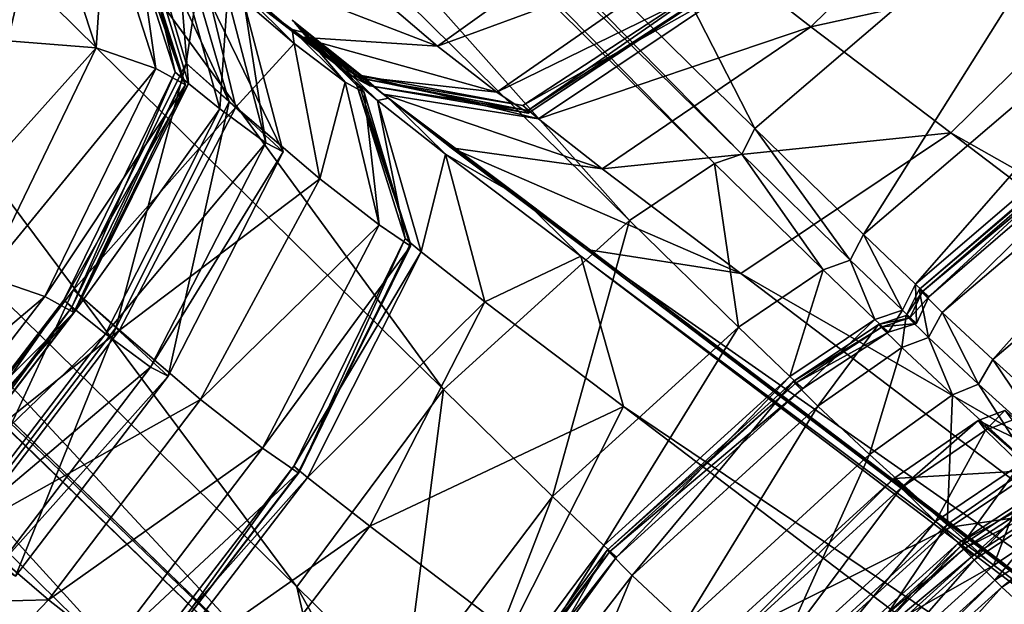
# Model space of a CAD drawing. Header units: millimetres. Extents: x 2387 to 13955, y -4964 to 364.
# Tile 462 of 656: x 6268.55 to 6275.36, y -2846.22 to -2842.18. Entities that reach past the tile are written whole.
import ezdxf

# ---------------------------------------------------------------- set-up
doc = ezdxf.new("R2010")
doc.units = ezdxf.units.MM
doc.header["$MEASUREMENT"] = 0
doc.layers.add('Predefinito', color=7, linetype='Continuous', true_color=0x000000)

msp = doc.modelspace()

# ---------------------------------------------------------------- linework, layer by layer
at = {"layer": 'Predefinito'}
for points in [[(6273.6307, -2842.9292, 440.6993), (6266.0028, -2835.4239, 485.8769), (6268.6269, -2833.1665, 485.8435)], [(6268.6269, -2833.1665, 485.8435), (6276.2592, -2840.6766, 440.6501), (6273.6307, -2842.9292, 440.6993)], [(6273.5409, -2843.108, 440.7321), (6265.9159, -2835.6057, 485.8992), (6266.0028, -2835.4239, 485.8769)], [(6266.0028, -2835.4239, 485.8769), (6273.6307, -2842.9292, 440.6993), (6273.5409, -2843.108, 440.7321)], [(6273.3516, -2843.1725, 440.6993), (6265.724, -2835.6669, 485.8769), (6265.9159, -2835.6057, 485.8992)], [(6265.9159, -2835.6057, 485.8992), (6273.5409, -2843.108, 440.7321), (6273.3516, -2843.1725, 440.6993)], [(6272.7635, -2843.5668, 440.6501), (6265.1317, -2836.0563, 485.8435), (6265.724, -2835.6669, 485.8769)], [(6265.724, -2835.6669, 485.8769), (6273.3516, -2843.1725, 440.6993), (6272.7635, -2843.5668, 440.6501)], [(6271.4771, -2844.7348, 440.6337), (6263.8438, -2837.2228, 485.8323), (6265.1317, -2836.0563, 485.8435)], [(6265.1317, -2836.0563, 485.8435), (6272.7635, -2843.5668, 440.6501), (6271.4771, -2844.7348, 440.6337)], [(6270.4618, -2846.0976, 440.7532), (6262.8077, -2838.596, 485.9135), (6263.8438, -2837.2228, 485.8323)], [(6263.8438, -2837.2228, 485.8323), (6271.4771, -2844.7348, 440.6337), (6270.4618, -2846.0976, 440.7532)], [(6270.6871, -2847.0761, 441.1115), (6262.9709, -2839.6059, 486.157), (6262.8077, -2838.596, 485.9135)], [(6262.8077, -2838.596, 485.9135), (6270.4618, -2846.0976, 440.7532), (6270.6871, -2847.0761, 441.1115)], [(6261.9945, -2839.5172, 485.9135), (6269.6486, -2847.0187, 440.7532), (6268.4222, -2848.1951, 440.6337)], [(6269.6486, -2847.0187, 440.7532), (6261.9945, -2839.5172, 485.9135), (6262.9314, -2839.6508, 486.157)], [(6262.9709, -2839.6059, 486.157), (6270.6871, -2847.0761, 441.1115), (6271.1, -2847.4805, 441.3505)], [(6271.1, -2847.4805, 441.3505), (6263.3424, -2840.0312, 486.3193), (6262.9709, -2839.6059, 486.157)], [(6262.9314, -2839.6508, 486.157), (6270.6475, -2847.121, 441.1115), (6269.6486, -2847.0187, 440.7532)], [(6270.6475, -2847.121, 441.1115), (6262.9314, -2839.6508, 486.157), (6263.3424, -2840.0312, 486.3193)], [(6263.3424, -2840.0312, 486.3193), (6271.1, -2847.4805, 441.3505), (6270.6475, -2847.121, 441.1115)], [(6274.3809, -2843.6631, 435.6674), (6273.6307, -2842.9292, 440.6993), (6276.2592, -2840.6766, 440.6501)], [(6276.2592, -2840.6766, 440.6501), (6277.0107, -2841.4147, 435.6086), (6274.3809, -2843.6631, 435.6674)], [(6273.5855, -2841.8913, 782.4341), (6274.0166, -2842.2279, 780.6669), (6275.2571, -2841.0104, 780.6463)], [(6276.224, -2841.7407, 775.6453), (6275.2571, -2841.0104, 780.6463), (6274.0166, -2842.2279, 780.6669)], [(6268.7098, -2841.2716, 817.3378), (6268.0938, -2841.2198, 844.9199), (6268.4626, -2842.3239, 844.9396)], [(6268.4626, -2842.3239, 844.9396), (6269.0739, -2842.3717, 817.3257), (6268.7098, -2841.2716, 817.3378)], [(6269.1364, -2841.4265, 803.7623), (6268.7098, -2841.2716, 817.3378), (6269.0739, -2842.3717, 817.3257)], [(6270.8531, -2841.8629, 789.1738), (6271.4342, -2842.3602, 788.3578), (6272.8457, -2841.3525, 788.5354)], [(6273.275, -2841.687, 786.17), (6272.8457, -2841.3525, 788.5354), (6271.4342, -2842.3602, 788.3578)], [(6269.0739, -2842.3717, 817.3257), (6269.4874, -2842.5149, 803.6301), (6269.1364, -2841.4265, 803.7623)], [(6269.3496, -2841.549, 798.7183), (6269.1364, -2841.4265, 803.7623), (6269.4874, -2842.5149, 803.6301)], [(6269.3785, -2841.4202, 789.1974), (6269.6885, -2841.6961, 789.786), (6269.9951, -2842.7452, 789.5901)], [(6269.9951, -2842.7452, 789.5901), (6269.6964, -2842.4793, 789.3216), (6269.3785, -2841.4202, 789.1974)], [(6269.8003, -2841.7908, 788.7457), (6269.3785, -2841.4202, 789.1974), (6269.6964, -2842.4793, 789.3216)], [(6270.4831, -2842.298, 787.8254), (6269.84, -2841.746, 788.7457), (6269.4283, -2841.4221, 788.4603)], [(6269.4283, -2841.4221, 788.4603), (6270.1129, -2842.0108, 787.4706), (6270.4831, -2842.298, 787.8254)], [(6274.7402, -2844.0072, 433.8651), (6274.3809, -2843.6631, 435.6674), (6277.0107, -2841.4147, 435.6086)], [(6277.0107, -2841.4147, 435.6086), (6277.3623, -2841.7586, 433.8197), (6274.7402, -2844.0072, 433.8651)], [(6269.2696, -2841.4522, 796.2814), (6269.3249, -2841.5037, 796.7302), (6269.6745, -2842.5908, 796.6275)], [(6269.6745, -2842.5908, 796.6275), (6269.6204, -2842.5404, 796.3708), (6269.2696, -2841.4522, 796.2814)], [(6269.3911, -2841.5563, 795.855), (6269.2696, -2841.4522, 796.2814), (6269.6204, -2842.5404, 796.3708)], [(6269.3249, -2841.5037, 796.7302), (6269.3496, -2841.549, 798.7183), (6269.6914, -2842.6294, 798.5113)], [(6269.6914, -2842.6294, 798.5113), (6269.6745, -2842.5908, 796.6275), (6269.3249, -2841.5037, 796.7302)], [(6269.4874, -2842.5149, 803.6301), (6269.6914, -2842.6294, 798.5113), (6269.3496, -2841.549, 798.7183)], [(6269.6204, -2842.5404, 796.3708), (6269.7131, -2842.6192, 796.1327), (6269.3911, -2841.5563, 795.855)], [(6269.6438, -2841.7623, 794.9191), (6269.3911, -2841.5563, 795.855), (6269.7131, -2842.6192, 796.1327)], [(6269.6885, -2841.6961, 789.786), (6270.0999, -2842.0758, 790.9035), (6270.3684, -2843.0913, 790.5849)], [(6270.3684, -2843.0913, 790.5849), (6269.9951, -2842.7452, 789.5901), (6269.6885, -2841.6961, 789.786)], [(6271.4342, -2842.3602, 788.3578), (6271.8446, -2842.6782, 786.0853), (6273.275, -2841.687, 786.17)], [(6273.5209, -2841.859, 783.7484), (6273.275, -2841.687, 786.17), (6271.8446, -2842.6782, 786.0853)], [(6269.9826, -2842.0167, 792.9415), (6269.6438, -2841.7623, 794.9191), (6269.9298, -2842.7933, 795.2131)], [(6269.7131, -2842.6192, 796.1327), (6269.9298, -2842.7933, 795.2131), (6269.6438, -2841.7623, 794.9191)], [(6269.6964, -2842.4793, 789.3216), (6270.0411, -2842.7819, 789.1737), (6269.8003, -2841.7908, 788.7457)], [(6270.4435, -2842.3429, 787.8254), (6269.8003, -2841.7908, 788.7457), (6270.0411, -2842.7819, 789.1737)], [(6269.8003, -2841.7908, 788.7457), (6270.4435, -2842.3429, 787.8254), (6270.1129, -2842.0108, 787.4706)], [(6269.84, -2841.746, 788.7457), (6270.4831, -2842.298, 787.8254), (6271.4342, -2842.3602, 788.3578)], [(6271.4342, -2842.3602, 788.3578), (6270.8531, -2841.8629, 789.1738), (6269.84, -2841.746, 788.7457)], [(6274.0166, -2842.2279, 780.6669), (6274.9844, -2842.9594, 775.6628), (6276.224, -2841.7407, 775.6453)], [(6274.8342, -2844.094, 433.6631), (6274.7402, -2844.0072, 433.8651), (6277.3623, -2841.7586, 433.8197)], [(6274.9255, -2844.2011, 430.0993), (6274.7652, -2844.0425, 432.4753), (6277.3904, -2841.7888, 432.4847)], [(6277.4054, -2841.8017, 433.4373), (6277.3904, -2841.7888, 432.4847), (6274.7652, -2844.0425, 432.4753)], [(6277.3623, -2841.7586, 433.8197), (6277.4489, -2841.8428, 433.6428), (6274.8342, -2844.094, 433.6631)], [(6277.3904, -2841.7888, 432.4847), (6277.5622, -2841.9575, 430.0667), (6274.9255, -2844.2011, 430.0993)], [(6286.1266, -2849.2524, 730.4432), (6276.224, -2841.7407, 775.6453), (6274.9844, -2842.9594, 775.6628)], [(6271.8446, -2842.6782, 786.0853), (6272.0613, -2842.8246, 783.7648), (6273.5209, -2841.859, 783.7484)], [(6273.5855, -2841.8913, 782.4341), (6273.4906, -2841.8115, 782.5993), (6272.0245, -2842.7711, 782.5422)], [(6272.0609, -2842.8069, 782.8046), (6272.0245, -2842.7711, 782.5422), (6273.4906, -2841.8115, 782.5993)], [(6273.4906, -2841.8115, 782.5993), (6273.5309, -2841.8506, 782.7977), (6272.0609, -2842.8069, 782.8046)], [(6272.0613, -2842.8246, 783.7648), (6272.0609, -2842.8069, 782.8046), (6273.5309, -2841.8506, 782.7977)], [(6273.5309, -2841.8506, 782.7977), (6273.5209, -2841.859, 783.7484), (6272.0613, -2842.8246, 783.7648)], [(6274.7652, -2844.0425, 432.4753), (6274.7887, -2844.0563, 433.4315), (6277.4054, -2841.8017, 433.4373)], [(6277.4489, -2841.8428, 433.6428), (6277.4054, -2841.8017, 433.4373), (6274.7887, -2844.0563, 433.4315)], [(6274.7887, -2844.0563, 433.4315), (6274.8342, -2844.094, 433.6631), (6277.4489, -2841.8428, 433.6428)], [(6272.0245, -2842.7711, 782.5422), (6272.1332, -2842.8629, 782.3157), (6273.5855, -2841.8913, 782.4341)], [(6274.0166, -2842.2279, 780.6669), (6273.5855, -2841.8913, 782.4341), (6272.1332, -2842.8629, 782.3157)], [(6275.2757, -2844.528, 427.7693), (6274.9255, -2844.2011, 430.0993), (6277.5622, -2841.9575, 430.0667)], [(6277.5622, -2841.9575, 430.0667), (6277.9114, -2842.2971, 427.698), (6275.2757, -2844.528, 427.7693)], [(6269.9298, -2842.7933, 795.2131), (6270.2475, -2843.029, 792.9115), (6269.9826, -2842.0167, 792.9415)], [(6270.0999, -2842.0758, 790.9035), (6269.9826, -2842.0167, 792.9415), (6270.2475, -2843.029, 792.9115)], [(6270.4295, -2842.246, 785.662), (6270.1129, -2842.0108, 787.4706), (6270.4435, -2842.3429, 787.8254)], [(6270.8373, -2842.5664, 785.8313), (6270.4831, -2842.298, 787.8254), (6270.1129, -2842.0108, 787.4706)], [(6270.1129, -2842.0108, 787.4706), (6270.4295, -2842.246, 785.662), (6270.8373, -2842.5664, 785.8313)], [(6270.2475, -2843.029, 792.9115), (6270.3684, -2843.0913, 790.5849), (6270.0999, -2842.0758, 790.9035)], [(6270.6076, -2842.3331, 781.7244), (6270.4307, -2842.1811, 782.2579), (6270.8703, -2842.6095, 782.3716)], [(6270.8952, -2842.6352, 782.8253), (6270.8703, -2842.6095, 782.3716), (6270.4307, -2842.1811, 782.2579)], [(6270.4307, -2842.1811, 782.2579), (6270.4479, -2842.2001, 782.8391), (6270.8952, -2842.6352, 782.8253)], [(6271.0595, -2842.6925, 781.9609), (6270.91, -2842.5646, 782.3716), (6270.4307, -2842.1811, 782.2579)], [(6270.4307, -2842.1811, 782.2579), (6270.6076, -2842.3331, 781.7244), (6271.0595, -2842.6925, 781.9609)], [(6270.4479, -2842.2001, 782.8391), (6270.4307, -2842.1811, 782.2579), (6270.91, -2842.5646, 782.3716)], [(6270.5004, -2842.2638, 783.8472), (6270.4295, -2842.246, 785.662), (6270.7977, -2842.6112, 785.8313)], [(6270.4435, -2842.3429, 787.8254), (6270.7977, -2842.6112, 785.8313), (6270.4295, -2842.246, 785.662)], [(6270.9665, -2842.6356, 783.8142), (6270.8373, -2842.5664, 785.8313), (6270.4295, -2842.246, 785.662)], [(6270.4295, -2842.246, 785.662), (6270.5004, -2842.2638, 783.8472), (6270.9665, -2842.6356, 783.8142)], [(6270.9269, -2842.6805, 783.8142), (6270.8952, -2842.6352, 782.8253), (6270.4479, -2842.2001, 782.8391)], [(6270.4479, -2842.2001, 782.8391), (6270.5004, -2842.2638, 783.8472), (6270.9269, -2842.6805, 783.8142)], [(6270.5004, -2842.2638, 783.8472), (6270.4479, -2842.2001, 782.8391), (6270.9349, -2842.5903, 782.8253)], [(6270.91, -2842.5646, 782.3716), (6270.9349, -2842.5903, 782.8253), (6270.4479, -2842.2001, 782.8391)], [(6270.7977, -2842.6112, 785.8313), (6270.9269, -2842.6805, 783.8142), (6270.5004, -2842.2638, 783.8472)], [(6270.9349, -2842.5903, 782.8253), (6270.9665, -2842.6356, 783.8142), (6270.5004, -2842.2638, 783.8472)], [(6272.1332, -2842.8629, 782.3157), (6272.5738, -2843.2081, 780.516), (6274.0166, -2842.2279, 780.6669)], [(6274.9844, -2842.9594, 775.6628), (6274.0166, -2842.2279, 780.6669), (6272.5738, -2843.2081, 780.516)], [(6269.0739, -2842.3717, 817.3257), (6268.4626, -2842.3239, 844.9396), (6267.6996, -2843.9051, 844.9426)], [(6270.4831, -2842.298, 787.8254), (6270.8373, -2842.5664, 785.8313), (6271.8446, -2842.6782, 786.0853)], [(6271.8446, -2842.6782, 786.0853), (6271.4342, -2842.3602, 788.3578), (6270.4831, -2842.298, 787.8254)], [(6271.0968, -2842.7212, 779.7612), (6270.6076, -2842.3331, 781.7244), (6271.0199, -2842.7374, 781.9609)], [(6270.8703, -2842.6095, 782.3716), (6271.0199, -2842.7374, 781.9609), (6270.6076, -2842.3331, 781.7244)], [(6271.5293, -2843.0635, 780.0631), (6271.0595, -2842.6925, 781.9609), (6270.6076, -2842.3331, 781.7244)], [(6270.6076, -2842.3331, 781.7244), (6271.0968, -2842.7212, 779.7612), (6271.5293, -2843.0635, 780.0631)], [(6275.8216, -2845.0192, 426.951), (6275.2757, -2844.528, 427.7693), (6277.9114, -2842.2971, 427.698)], [(6267.6996, -2843.9051, 844.9426), (6268.3095, -2843.9516, 817.3209), (6269.0739, -2842.3717, 817.3257)], [(6269.4874, -2842.5149, 803.6301), (6269.0739, -2842.3717, 817.3257), (6268.3095, -2843.9516, 817.3209)], [(6270.0411, -2842.7819, 789.1737), (6270.6222, -2843.2792, 788.3578), (6270.4435, -2842.3429, 787.8254)], [(6270.7977, -2842.6112, 785.8313), (6270.4435, -2842.3429, 787.8254), (6270.6222, -2843.2792, 788.3578)], [(6268.3095, -2843.9516, 817.3209), (6268.7186, -2844.0909, 803.5861), (6269.4874, -2842.5149, 803.6301)], [(6269.6914, -2842.6294, 798.5113), (6269.4874, -2842.5149, 803.6301), (6268.7186, -2844.0909, 803.5861)], [(6268.9053, -2844.1662, 796.5933), (6268.8516, -2844.1161, 796.4005), (6269.6204, -2842.5404, 796.3708)], [(6269.7131, -2842.6192, 796.1327), (6269.6204, -2842.5404, 796.3708), (6268.8516, -2844.1161, 796.4005)], [(6269.6204, -2842.5404, 796.3708), (6269.6745, -2842.5908, 796.6275), (6268.9053, -2844.1662, 796.5933)], [(6269.2117, -2844.3077, 789.5248), (6268.9167, -2844.0451, 789.3629), (6269.6964, -2842.4793, 789.3216)], [(6270.0411, -2842.7819, 789.1737), (6269.6964, -2842.4793, 789.3216), (6268.9167, -2844.0451, 789.3629)], [(6269.6964, -2842.4793, 789.3216), (6269.9951, -2842.7452, 789.5901), (6269.2117, -2844.3077, 789.5248)], [(6268.9197, -2844.2026, 798.4422), (6268.9053, -2844.1662, 796.5933), (6269.6745, -2842.5908, 796.6275)], [(6269.6745, -2842.5908, 796.6275), (6269.6914, -2842.6294, 798.5113), (6268.9197, -2844.2026, 798.4422)], [(6270.8373, -2842.5664, 785.8313), (6270.9665, -2842.6356, 783.8142), (6272.0613, -2842.8246, 783.7648)], [(6272.0613, -2842.8246, 783.7648), (6271.8446, -2842.6782, 786.0853), (6270.8373, -2842.5664, 785.8313)], [(6270.91, -2842.5646, 782.3716), (6271.0595, -2842.6925, 781.9609), (6272.1332, -2842.8629, 782.3157)], [(6272.1332, -2842.8629, 782.3157), (6272.0245, -2842.7711, 782.5422), (6270.91, -2842.5646, 782.3716)], [(6270.9349, -2842.5903, 782.8253), (6270.91, -2842.5646, 782.3716), (6272.0245, -2842.7711, 782.5422)], [(6272.0245, -2842.7711, 782.5422), (6272.0609, -2842.8069, 782.8046), (6270.9349, -2842.5903, 782.8253)], [(6270.9665, -2842.6356, 783.8142), (6270.9349, -2842.5903, 782.8253), (6272.0609, -2842.8069, 782.8046)], [(6268.7186, -2844.0909, 803.5861), (6268.9197, -2844.2026, 798.4422), (6269.6914, -2842.6294, 798.5113)], [(6268.8516, -2844.1161, 796.4005), (6268.9347, -2844.1865, 796.2253), (6269.7131, -2842.6192, 796.1327)], [(6269.9298, -2842.7933, 795.2131), (6269.7131, -2842.6192, 796.1327), (6268.9347, -2844.1865, 796.2253)], [(6270.6222, -2843.2792, 788.3578), (6271.0326, -2843.5972, 786.0853), (6270.7977, -2842.6112, 785.8313)], [(6270.9269, -2842.6805, 783.8142), (6270.7977, -2842.6112, 785.8313), (6271.0326, -2843.5972, 786.0853)], [(6271.0199, -2842.7374, 781.9609), (6270.8703, -2842.6095, 782.3716), (6271.2126, -2843.6901, 782.5422)], [(6270.8703, -2842.6095, 782.3716), (6270.8952, -2842.6352, 782.8253), (6271.2489, -2843.726, 782.8045)], [(6271.2489, -2843.726, 782.8045), (6271.2126, -2843.6901, 782.5422), (6270.8703, -2842.6095, 782.3716)], [(6270.8952, -2842.6352, 782.8253), (6270.9269, -2842.6805, 783.8142), (6271.2493, -2843.7436, 783.7648)], [(6271.2493, -2843.7436, 783.7648), (6271.2489, -2843.726, 782.8045), (6270.8952, -2842.6352, 782.8253)], [(6272.0609, -2842.8069, 782.8046), (6272.0613, -2842.8246, 783.7648), (6270.9665, -2842.6356, 783.8142)], [(6271.0326, -2843.5972, 786.0853), (6271.2493, -2843.7436, 783.7648), (6270.9269, -2842.6805, 783.8142)], [(6271.0199, -2842.7374, 781.9609), (6271.4897, -2843.1083, 780.0631), (6271.0968, -2842.7212, 779.7612)], [(6271.2126, -2843.6901, 782.5422), (6271.3212, -2843.7819, 782.3157), (6271.0199, -2842.7374, 781.9609)], [(6271.4897, -2843.1083, 780.0631), (6271.0199, -2842.7374, 781.9609), (6271.3212, -2843.7819, 782.3157)], [(6271.0595, -2842.6925, 781.9609), (6271.5293, -2843.0635, 780.0631), (6272.5738, -2843.2081, 780.516)], [(6272.5738, -2843.2081, 780.516), (6272.1332, -2842.8629, 782.3157), (6271.0595, -2842.6925, 781.9609)], [(6272.0166, -2843.4104, 774.8912), (6271.0968, -2842.7212, 779.7612), (6271.4897, -2843.1083, 780.0631)], [(6272.4651, -2843.7668, 775.1484), (6271.5293, -2843.0635, 780.0631), (6271.0968, -2842.7212, 779.7612)], [(6271.0968, -2842.7212, 779.7612), (6272.0166, -2843.4104, 774.8912), (6272.4651, -2843.7668, 775.1484)], [(6268.9167, -2844.0451, 789.3629), (6269.2357, -2844.3251, 789.3163), (6270.0411, -2842.7819, 789.1737)], [(6268.9347, -2844.1865, 796.2253), (6269.1394, -2844.3501, 795.311), (6269.9298, -2842.7933, 795.2131)], [(6270.2475, -2843.029, 792.9115), (6269.9298, -2842.7933, 795.2131), (6269.1394, -2844.3501, 795.311)], [(6269.5722, -2844.6427, 790.4787), (6269.2117, -2844.3077, 789.5248), (6269.9951, -2842.7452, 789.5901)], [(6270.6222, -2843.2792, 788.3578), (6270.0411, -2842.7819, 789.1737), (6269.2357, -2844.3251, 789.3163)], [(6269.9951, -2842.7452, 789.5901), (6270.3684, -2843.0913, 790.5849), (6269.5722, -2844.6427, 790.4787)], [(6274.289, -2843.84, 435.7065), (6273.5409, -2843.108, 440.7321), (6273.6307, -2842.9292, 440.6993)], [(6273.6307, -2842.9292, 440.6993), (6274.3809, -2843.6631, 435.6674), (6274.289, -2843.84, 435.7065)], [(6272.5738, -2843.2081, 780.516), (6273.5335, -2843.9326, 775.5343), (6274.9844, -2842.9594, 775.6628)], [(6284.8884, -2850.4728, 730.4554), (6274.9844, -2842.9594, 775.6628), (6273.5335, -2843.9326, 775.5343)], [(6274.9844, -2842.9594, 775.6628), (6284.8884, -2850.4728, 730.4554), (6286.1266, -2849.2524, 730.4432)], [(6269.1394, -2844.3501, 795.311), (6269.45, -2844.5795, 792.9015), (6270.2475, -2843.029, 792.9115)], [(6270.3684, -2843.0913, 790.5849), (6270.2475, -2843.029, 792.9115), (6269.45, -2844.5795, 792.9015)], [(6271.5293, -2843.0635, 780.0631), (6272.4651, -2843.7668, 775.1484), (6273.5335, -2843.9326, 775.5343)], [(6273.5335, -2843.9326, 775.5343), (6272.5738, -2843.2081, 780.516), (6271.5293, -2843.0635, 780.0631)], [(6269.45, -2844.5795, 792.9015), (6269.5722, -2844.6427, 790.4787), (6270.3684, -2843.0913, 790.5849)], [(6271.3212, -2843.7819, 782.3157), (6271.7618, -2844.1272, 780.516), (6271.4897, -2843.1083, 780.0631)], [(6272.4255, -2843.8116, 775.1484), (6271.4897, -2843.1083, 780.0631), (6271.7618, -2844.1272, 780.516)], [(6271.4897, -2843.1083, 780.0631), (6272.4255, -2843.8116, 775.1484), (6272.0166, -2843.4104, 774.8912)], [(6274.1015, -2843.9067, 435.6674), (6273.3516, -2843.1725, 440.6993), (6273.5409, -2843.108, 440.7321)], [(6273.5409, -2843.108, 440.7321), (6274.289, -2843.84, 435.7065), (6274.1015, -2843.9067, 435.6674)], [(6273.5161, -2844.3041, 435.6086), (6272.7635, -2843.5668, 440.6501), (6273.3516, -2843.1725, 440.6993)], [(6273.3516, -2843.1725, 440.6993), (6274.1015, -2843.9067, 435.6674), (6273.5161, -2844.3041, 435.6086)], [(6269.2357, -2844.3251, 789.3163), (6269.7961, -2844.8042, 788.5352), (6270.6222, -2843.2792, 788.3578)], [(6271.0326, -2843.5972, 786.0853), (6270.6222, -2843.2792, 788.3578), (6269.7961, -2844.8042, 788.5352)], [(6281.8448, -2850.8569, 729.9082), (6272.0166, -2843.4104, 774.8912), (6272.4255, -2843.8116, 775.1484)], [(6282.3186, -2851.2357, 730.0906), (6272.4651, -2843.7668, 775.1484), (6272.0166, -2843.4104, 774.8912)], [(6272.0166, -2843.4104, 774.8912), (6281.8448, -2850.8569, 729.9082), (6282.3186, -2851.2357, 730.0906)], [(6269.7961, -2844.8042, 788.5352), (6270.2252, -2845.1389, 786.17), (6271.0326, -2843.5972, 786.0853)], [(6271.2493, -2843.7436, 783.7648), (6271.0326, -2843.5972, 786.0853), (6270.2252, -2845.1389, 786.17)], [(6272.2306, -2845.4732, 435.5891), (6271.4771, -2844.7348, 440.6337), (6272.7635, -2843.5668, 440.6501)], [(6272.7635, -2843.5668, 440.6501), (6273.5161, -2844.3041, 435.6086), (6272.2306, -2845.4732, 435.5891)], [(6271.3212, -2843.7819, 782.3157), (6271.2126, -2843.6901, 782.5422), (6270.4408, -2845.2633, 782.5991)], [(6270.481, -2845.3026, 782.7975), (6270.4408, -2845.2633, 782.5991), (6271.2126, -2843.6901, 782.5422)], [(6271.2126, -2843.6901, 782.5422), (6271.2489, -2843.726, 782.8045), (6270.481, -2845.3026, 782.7975)], [(6274.6503, -2844.1866, 433.8954), (6274.289, -2843.84, 435.7065), (6274.3809, -2843.6631, 435.6674)], [(6274.3809, -2843.6631, 435.6674), (6274.7402, -2844.0072, 433.8651), (6274.6503, -2844.1866, 433.8954)], [(6270.2252, -2845.1389, 786.17), (6270.471, -2845.311, 783.7483), (6271.2493, -2843.7436, 783.7648)], [(6270.471, -2845.311, 783.7483), (6270.481, -2845.3026, 782.7975), (6271.2489, -2843.726, 782.8045)], [(6271.2489, -2843.726, 782.8045), (6271.2493, -2843.7436, 783.7648), (6270.471, -2845.311, 783.7483)], [(6270.4408, -2845.2633, 782.5991), (6270.5358, -2845.3431, 782.434), (6271.3212, -2843.7819, 782.3157)], [(6271.7618, -2844.1272, 780.516), (6271.3212, -2843.7819, 782.3157), (6270.5358, -2845.3431, 782.434)], [(6271.7618, -2844.1272, 780.516), (6272.7216, -2844.8516, 775.5343), (6272.4255, -2843.8116, 775.1484)], [(6282.279, -2851.2805, 730.0906), (6272.4255, -2843.8116, 775.1484), (6272.7216, -2844.8516, 775.5343)], [(6272.4255, -2843.8116, 775.1484), (6282.279, -2851.2805, 730.0906), (6281.8448, -2850.8569, 729.9082)], [(6272.4651, -2843.7668, 775.1484), (6282.3186, -2851.2357, 730.0906), (6283.4249, -2851.4349, 730.3643)], [(6283.4249, -2851.4349, 730.3643), (6273.5335, -2843.9326, 775.5343), (6272.4651, -2843.7668, 775.1484)], [(6274.4605, -2844.251, 433.8651), (6274.1015, -2843.9067, 435.6674), (6274.289, -2843.84, 435.7065)], [(6274.289, -2843.84, 435.7065), (6274.6503, -2844.1866, 433.8954), (6274.4605, -2844.251, 433.8651)], [(6268.7186, -2844.0909, 803.5861), (6268.3095, -2843.9516, 817.3209), (6267.2494, -2845.3298, 817.3203)], [(6273.8719, -2844.6447, 433.8198), (6273.5161, -2844.3041, 435.6086), (6274.1015, -2843.9067, 435.6674)], [(6273.5335, -2843.9326, 775.5343), (6283.4249, -2851.4349, 730.3643), (6284.8884, -2850.4728, 730.4554)], [(6274.1015, -2843.9067, 435.6674), (6274.4605, -2844.251, 433.8651), (6273.8719, -2844.6447, 433.8198)], [(6274.7472, -2844.2769, 433.6765), (6274.6503, -2844.1866, 433.8954), (6274.7402, -2844.0072, 433.8651)], [(6274.7402, -2844.0072, 433.8651), (6274.8342, -2844.094, 433.6631), (6274.7472, -2844.2769, 433.6765)], [(6267.2494, -2845.3298, 817.3203), (6267.6592, -2845.4694, 803.592), (6268.7186, -2844.0909, 803.5861)], [(6268.9197, -2844.2026, 798.4422), (6268.7186, -2844.0909, 803.5861), (6267.6592, -2845.4694, 803.592)], [(6268.1546, -2845.6876, 789.5337), (6267.8591, -2845.4244, 789.3571), (6268.9167, -2844.0451, 789.3629)], [(6269.2357, -2844.3251, 789.3163), (6268.9167, -2844.0451, 789.3629), (6267.8591, -2845.4244, 789.3571)], [(6268.9167, -2844.0451, 789.3629), (6269.2117, -2844.3077, 789.5248), (6268.1546, -2845.6876, 789.5337)], [(6274.8301, -2844.374, 430.1211), (6274.6766, -2844.2229, 432.4689), (6274.7652, -2844.0425, 432.4753)], [(6274.7887, -2844.0563, 433.4315), (6274.7652, -2844.0425, 432.4753), (6274.6766, -2844.2229, 432.4689)], [(6274.6766, -2844.2229, 432.4689), (6274.7024, -2844.2398, 433.4276), (6274.7887, -2844.0563, 433.4315)], [(6274.8342, -2844.094, 433.6631), (6274.7887, -2844.0563, 433.4315), (6274.7024, -2844.2398, 433.4276)], [(6274.7024, -2844.2398, 433.4276), (6274.7472, -2844.2769, 433.6765), (6274.8342, -2844.094, 433.6631)], [(6274.7652, -2844.0425, 432.4753), (6274.9255, -2844.2011, 430.0993), (6274.8301, -2844.374, 430.1211)], [(6267.846, -2845.5448, 796.5979), (6267.7922, -2845.4946, 796.3962), (6268.8516, -2844.1161, 796.4005)], [(6268.9347, -2844.1865, 796.2253), (6268.8516, -2844.1161, 796.4005), (6267.7922, -2845.4946, 796.3962)], [(6268.8516, -2844.1161, 796.4005), (6268.9053, -2844.1662, 796.5933), (6267.846, -2845.5448, 796.5979)], [(6267.8607, -2845.5814, 798.4515), (6267.846, -2845.5448, 796.5979), (6268.9053, -2844.1662, 796.5933)], [(6268.9053, -2844.1662, 796.5933), (6268.9197, -2844.2026, 798.4422), (6267.8607, -2845.5814, 798.4515)], [(6270.5358, -2845.3431, 782.434), (6270.9668, -2845.6798, 780.667), (6271.7618, -2844.1272, 780.516)], [(6272.7216, -2844.8516, 775.5343), (6271.7618, -2844.1272, 780.516), (6270.9668, -2845.6798, 780.667)], [(6267.6592, -2845.4694, 803.592), (6267.8607, -2845.5814, 798.4515), (6268.9197, -2844.2026, 798.4422)], [(6267.7922, -2845.4946, 796.3962), (6267.8769, -2845.566, 796.2125), (6268.9347, -2844.1865, 796.2253)], [(6269.1394, -2844.3501, 795.311), (6268.9347, -2844.1865, 796.2253), (6267.8769, -2845.566, 796.2125)], [(6274.5545, -2844.3378, 433.6631), (6274.4605, -2844.251, 433.8651), (6274.6503, -2844.1866, 433.8954)], [(6274.646, -2844.4448, 430.0993), (6274.4859, -2844.286, 432.4753), (6274.6766, -2844.2229, 432.4689)], [(6274.7024, -2844.2398, 433.4276), (6274.6766, -2844.2229, 432.4689), (6274.4859, -2844.286, 432.4753)], [(6274.4859, -2844.286, 432.4753), (6274.5092, -2844.3, 433.4315), (6274.7024, -2844.2398, 433.4276)], [(6274.7472, -2844.2769, 433.6765), (6274.7024, -2844.2398, 433.4276), (6274.5092, -2844.3, 433.4315)], [(6274.6503, -2844.1866, 433.8954), (6274.7472, -2844.2769, 433.6765), (6274.5545, -2844.3378, 433.6631)], [(6274.6766, -2844.2229, 432.4689), (6274.8301, -2844.374, 430.1211), (6274.646, -2844.4448, 430.0993)], [(6275.1757, -2844.6964, 427.8167), (6274.8301, -2844.374, 430.1211), (6274.9255, -2844.2011, 430.0993)], [(6274.9255, -2844.2011, 430.0993), (6275.2757, -2844.528, 427.7693), (6275.1757, -2844.6964, 427.8167)], [(6268.5171, -2846.0239, 790.4933), (6268.1546, -2845.6876, 789.5337), (6269.2117, -2844.3077, 789.5248)], [(6269.2117, -2844.3077, 789.5248), (6269.5722, -2844.6427, 790.4787), (6268.5171, -2846.0239, 790.4933)], [(6272.5854, -2845.8125, 433.8047), (6272.2306, -2845.4732, 435.5891), (6273.5161, -2844.3041, 435.6086)], [(6273.5161, -2844.3041, 435.6086), (6273.8719, -2844.6447, 433.8198), (6272.5854, -2845.8125, 433.8047)], [(6273.9615, -2844.7266, 433.643), (6273.8719, -2844.6447, 433.8198), (6274.4605, -2844.251, 433.8651)], [(6274.0658, -2844.8483, 430.0667), (6273.8958, -2844.6781, 432.4847), (6274.4859, -2844.286, 432.4753)], [(6274.5092, -2844.3, 433.4315), (6274.4859, -2844.286, 432.4753), (6273.8958, -2844.6781, 432.4847)], [(6273.8958, -2844.6781, 432.4847), (6273.9153, -2844.6876, 433.4374), (6274.5092, -2844.3, 433.4315)], [(6274.5545, -2844.3378, 433.6631), (6274.5092, -2844.3, 433.4315), (6273.9153, -2844.6876, 433.4374)], [(6274.4605, -2844.251, 433.8651), (6274.5545, -2844.3378, 433.6631), (6273.9615, -2844.7266, 433.643)], [(6274.4859, -2844.286, 432.4753), (6274.646, -2844.4448, 430.0993), (6274.0658, -2844.8483, 430.0667)], [(6274.5092, -2844.3, 433.4315), (6274.5545, -2844.3378, 433.6631), (6274.7472, -2844.2769, 433.6765)], [(6267.8591, -2845.4244, 789.3571), (6268.182, -2845.7071, 789.2966), (6269.2357, -2844.3251, 789.3163)], [(6267.8769, -2845.566, 796.2125), (6268.0833, -2845.7308, 795.2976), (6269.1394, -2844.3501, 795.311)], [(6269.45, -2844.5795, 792.9015), (6269.1394, -2844.3501, 795.311), (6268.0833, -2845.7308, 795.2976)], [(6269.7961, -2844.8042, 788.5352), (6269.2357, -2844.3251, 789.3163), (6268.182, -2845.7071, 789.2966)], [(6273.9153, -2844.6876, 433.4374), (6273.9615, -2844.7266, 433.643), (6274.5545, -2844.3378, 433.6631)], [(6274.9956, -2844.7721, 427.7693), (6274.646, -2844.4448, 430.0993), (6274.8301, -2844.374, 430.1211)], [(6274.8301, -2844.374, 430.1211), (6275.1757, -2844.6964, 427.8167), (6274.9956, -2844.7721, 427.7693)], [(6274.4217, -2845.1827, 427.6981), (6274.0658, -2844.8483, 430.0667), (6274.646, -2844.4448, 430.0993)], [(6274.646, -2844.4448, 430.0993), (6274.9956, -2844.7721, 427.7693), (6274.4217, -2845.1827, 427.6981)], [(6268.0833, -2845.7308, 795.2976), (6268.395, -2845.9609, 792.9029), (6269.45, -2844.5795, 792.9015)], [(6269.5722, -2844.6427, 790.4787), (6269.45, -2844.5795, 792.9015), (6268.395, -2845.9609, 792.9029)], [(6275.7261, -2845.1935, 426.9887), (6275.1757, -2844.6964, 427.8167), (6275.2757, -2844.528, 427.7693)], [(6275.2757, -2844.528, 427.7693), (6275.8216, -2845.0192, 426.951), (6275.7261, -2845.1935, 426.9887)], [(6268.395, -2845.9609, 792.9029), (6268.5171, -2846.0239, 790.4933), (6269.5722, -2844.6427, 790.4787)], [(6272.6735, -2845.8927, 433.6363), (6272.5854, -2845.8125, 433.8047), (6273.8719, -2844.6447, 433.8198)], [(6273.8719, -2844.6447, 433.8198), (6273.9615, -2844.7266, 433.643), (6272.6735, -2845.8927, 433.6363)], [(6272.7821, -2846.0193, 430.0557), (6272.6088, -2845.8453, 432.4879), (6273.8958, -2844.6781, 432.4847)], [(6273.9153, -2844.6876, 433.4374), (6273.8958, -2844.6781, 432.4847), (6272.6088, -2845.8453, 432.4879)], [(6272.6088, -2845.8453, 432.4879), (6272.6269, -2845.8534, 433.4394), (6273.9153, -2844.6876, 433.4374)], [(6273.9615, -2844.7266, 433.643), (6273.9153, -2844.6876, 433.4374), (6272.6269, -2845.8534, 433.4394)], [(6273.8958, -2844.6781, 432.4847), (6274.0658, -2844.8483, 430.0667), (6272.7821, -2846.0193, 430.0557)], [(6275.541, -2845.2638, 426.951), (6274.9956, -2844.7721, 427.7693), (6275.1757, -2844.6964, 427.8167)], [(6275.1757, -2844.6964, 427.8167), (6275.7261, -2845.1935, 426.9887), (6275.541, -2845.2638, 426.951)], [(6271.2078, -2846.8292, 435.7317), (6270.4618, -2846.0976, 440.7532), (6271.4771, -2844.7348, 440.6337)], [(6271.4771, -2844.7348, 440.6337), (6272.2306, -2845.4732, 435.5891), (6271.2078, -2846.8292, 435.7317)], [(6272.6269, -2845.8534, 433.4394), (6272.6735, -2845.8927, 433.6363), (6273.9615, -2844.7266, 433.643)], [(6274.9598, -2845.6661, 426.8945), (6274.4217, -2845.1827, 427.6981), (6274.9956, -2844.7721, 427.7693)], [(6274.9956, -2844.7721, 427.7693), (6275.541, -2845.2638, 426.951), (6274.9598, -2845.6661, 426.8945)], [(6268.182, -2845.7071, 789.2966), (6268.7455, -2846.1885, 788.5107), (6269.7961, -2844.8042, 788.5352)], [(6270.2252, -2845.1389, 786.17), (6269.7961, -2844.8042, 788.5352), (6268.7455, -2846.1885, 788.5107)], [(6270.9668, -2845.6798, 780.667), (6271.9345, -2846.4114, 775.6629), (6272.7216, -2844.8516, 775.5343)], [(6282.613, -2852.354, 730.3643), (6272.7216, -2844.8516, 775.5343), (6271.9345, -2846.4114, 775.6629)], [(6272.7216, -2844.8516, 775.5343), (6282.613, -2852.354, 730.3643), (6282.279, -2851.2805, 730.0906)], [(6273.1401, -2846.3562, 427.6744), (6272.7821, -2846.0193, 430.0557), (6274.0658, -2844.8483, 430.0667)], [(6274.0658, -2844.8483, 430.0667), (6274.4217, -2845.1827, 427.6981), (6273.1401, -2846.3562, 427.6744)], [(6275.2239, -2845.0142, 423.2836), (6275.1735, -2844.9491, 425.6605), (6275.3597, -2844.8804, 425.6296)], [(6275.7573, -2845.2263, 426.6074), (6275.3597, -2844.8804, 425.6296), (6275.1735, -2844.9491, 425.6605)], [(6275.3597, -2844.8804, 425.6296), (6275.4101, -2844.9458, 423.2791), (6275.2239, -2845.0142, 423.2836)], [(6274.6407, -2845.4142, 423.2902), (6274.5904, -2845.3493, 425.7068), (6275.1735, -2844.9491, 425.6605)], [(6275.5677, -2845.2915, 426.6271), (6275.1735, -2844.9491, 425.6605), (6274.5904, -2845.3493, 425.7068)], [(6275.1735, -2844.9491, 425.6605), (6275.2239, -2845.0142, 423.2836), (6274.6407, -2845.4142, 423.2902)], [(6275.1735, -2844.9491, 425.6605), (6275.5677, -2845.2915, 426.6271), (6275.7573, -2845.2263, 426.6074)], [(6275.4667, -2845.2505, 420.921), (6275.2239, -2845.0142, 423.2836), (6275.4101, -2844.9458, 423.2791)], [(6274.8803, -2845.6467, 420.8831), (6274.6407, -2845.4142, 423.2902), (6275.2239, -2845.0142, 423.2836)], [(6275.2239, -2845.0142, 423.2836), (6275.4667, -2845.2505, 420.921), (6274.8803, -2845.6467, 420.8831)], [(6268.7455, -2846.1885, 788.5107), (6269.1718, -2846.5213, 786.1583), (6270.2252, -2845.1389, 786.17)], [(6270.471, -2845.311, 783.7483), (6270.2252, -2845.1389, 786.17), (6269.1718, -2846.5213, 786.1583)], [(6273.6759, -2846.8367, 426.8757), (6273.1401, -2846.3562, 427.6744), (6274.4217, -2845.1827, 427.6981)], [(6274.4217, -2845.1827, 427.6981), (6274.9598, -2845.6661, 426.8945), (6273.6759, -2846.8367, 426.8757)], [(6270.5358, -2845.3431, 782.434), (6270.4408, -2845.2633, 782.5991), (6269.3819, -2846.6421, 782.5912)], [(6269.4215, -2846.681, 782.7985), (6269.3819, -2846.6421, 782.5912), (6270.4408, -2845.2633, 782.5991)], [(6270.4408, -2845.2633, 782.5991), (6270.481, -2845.3026, 782.7975), (6269.4215, -2846.681, 782.7985)], [(6275.0588, -2845.8127, 419.9617), (6274.8803, -2845.6467, 420.8831), (6275.4667, -2845.2505, 420.921)], [(6275.2793, -2845.9501, 426.8244), (6274.9598, -2845.6661, 426.8945), (6275.541, -2845.2638, 426.951)], [(6275.4667, -2845.2505, 420.921), (6275.6495, -2845.4213, 419.9975), (6275.0588, -2845.8127, 419.9617)], [(6275.541, -2845.2638, 426.951), (6275.8693, -2845.5576, 426.8388), (6275.2793, -2845.9501, 426.8244)], [(6269.1718, -2846.5213, 786.1583), (6269.4131, -2846.6905, 783.7505), (6270.471, -2845.311, 783.7483)], [(6270.481, -2845.3026, 782.7975), (6270.471, -2845.311, 783.7483), (6269.4131, -2846.6905, 783.7505)], [(6269.4131, -2846.6905, 783.7505), (6269.4215, -2846.681, 782.7985), (6270.481, -2845.3026, 782.7975)], [(6274.5904, -2845.3493, 425.7068), (6274.9797, -2845.6862, 426.6567), (6275.5677, -2845.2915, 426.6271)], [(6275.8693, -2845.5576, 426.8388), (6275.5677, -2845.2915, 426.6271), (6274.9797, -2845.6862, 426.6567)], [(6269.3819, -2846.6421, 782.5912), (6269.479, -2846.7233, 782.4176), (6270.5358, -2845.3431, 782.434)], [(6270.9668, -2845.6798, 780.667), (6270.5358, -2845.3431, 782.434), (6269.479, -2846.7233, 782.4176)], [(6273.356, -2846.584, 423.2925), (6273.3058, -2846.5192, 425.7223), (6274.5904, -2845.3493, 425.7068)], [(6274.9797, -2845.6862, 426.6567), (6274.5904, -2845.3493, 425.7068), (6273.3058, -2846.5192, 425.7223)], [(6274.5904, -2845.3493, 425.7068), (6274.6407, -2845.4142, 423.2902), (6273.356, -2846.584, 423.2925)], [(6273.5945, -2846.8154, 420.8705), (6273.356, -2846.584, 423.2925), (6274.6407, -2845.4142, 423.2902)], [(6274.6407, -2845.4142, 423.2902), (6274.8803, -2845.6467, 420.8831), (6273.5945, -2846.8154, 420.8705)], [(6275.1457, -2845.9113, 412.5738), (6275.0337, -2845.7978, 417.7217), (6275.626, -2845.4083, 417.6916)], [(6275.6738, -2845.4459, 419.5598), (6275.626, -2845.4083, 417.6916), (6275.0337, -2845.7978, 417.7217)], [(6275.0337, -2845.7978, 417.7217), (6275.0805, -2845.8341, 419.5759), (6275.6738, -2845.4459, 419.5598)], [(6275.1382, -2845.8844, 419.776), (6275.0588, -2845.8127, 419.9617), (6275.6495, -2845.4213, 419.9975)], [(6275.7319, -2845.4966, 419.786), (6275.6738, -2845.4459, 419.5598), (6275.0805, -2845.8341, 419.5759)], [(6275.6495, -2845.4213, 419.9975), (6275.7319, -2845.4966, 419.786), (6275.1382, -2845.8844, 419.776)], [(6275.626, -2845.4083, 417.6916), (6275.7391, -2845.5232, 412.5539), (6275.1457, -2845.9113, 412.5738)], [(6271.5715, -2847.1764, 433.9149), (6271.2078, -2846.8292, 435.7317), (6272.2306, -2845.4732, 435.5891)], [(6272.2306, -2845.4732, 435.5891), (6272.5854, -2845.8125, 433.8047), (6271.5715, -2847.1764, 433.9149)], [(6275.0805, -2845.8341, 419.5759), (6275.1382, -2845.8844, 419.776), (6275.7319, -2845.4966, 419.786)], [(6275.2893, -2846.0525, 360.7493), (6275.1457, -2845.9113, 412.5738), (6275.7391, -2845.5232, 412.5539)], [(6275.7391, -2845.5232, 412.5539), (6275.8844, -2845.6664, 360.7459), (6275.2893, -2846.0525, 360.7493)], [(6274.9797, -2845.6862, 426.6567), (6275.2793, -2845.9501, 426.8244), (6275.8693, -2845.5576, 426.8388)], [(6273.7716, -2846.9797, 419.9498), (6273.5945, -2846.8154, 420.8705), (6274.8803, -2845.6467, 420.8831)], [(6273.9927, -2847.1173, 426.8197), (6273.6759, -2846.8367, 426.8757), (6274.9598, -2845.6661, 426.8945)], [(6274.8803, -2845.6467, 420.8831), (6275.0588, -2845.8127, 419.9617), (6273.7716, -2846.9797, 419.9498)], [(6274.9598, -2845.6661, 426.8945), (6275.2793, -2845.9501, 426.8244), (6273.9927, -2847.1173, 426.8197)], [(6275.3371, -2846.0997, 218.8654), (6275.2893, -2846.0525, 360.7493), (6275.8844, -2845.6664, 360.7459)], [(6275.8844, -2845.6664, 360.7459), (6275.9329, -2845.7142, 218.8667), (6275.3371, -2846.0997, 218.8654)], [(6268.7455, -2846.1885, 788.5107), (6268.182, -2845.7071, 789.2966), (6267.678, -2846.2149, 789.2376)], [(6269.479, -2846.7233, 782.4176), (6269.9114, -2847.061, 780.6462), (6270.9668, -2845.6798, 780.667)], [(6271.9345, -2846.4114, 775.6629), (6270.9668, -2845.6798, 780.667), (6269.9114, -2847.061, 780.6462)], [(6273.3058, -2846.5192, 425.7223), (6273.6936, -2846.8542, 426.6667), (6274.9797, -2845.6862, 426.6567)], [(6275.2793, -2845.9501, 426.8244), (6274.9797, -2845.6862, 426.6567), (6273.6936, -2846.8542, 426.6667)], [(6275.4724, -2846.2226, 25.2969), (6275.337, -2846.0996, 28.6724), (6275.9326, -2845.7139, 28.6788)], [(6275.9328, -2845.7141, 77.8623), (6275.9326, -2845.7139, 28.6788), (6275.337, -2846.0996, 28.6724)], [(6275.337, -2846.0996, 28.6724), (6275.3371, -2846.0996, 77.8604), (6275.9328, -2845.7141, 77.8623)], [(6275.9329, -2845.7142, 218.8667), (6275.9328, -2845.7141, 77.8623), (6275.3371, -2846.0996, 77.8604)], [(6275.3371, -2846.0996, 77.8604), (6275.3371, -2846.0997, 218.8654), (6275.9329, -2845.7142, 218.8667)], [(6273.8575, -2847.0773, 412.5804), (6273.7459, -2846.9642, 417.7318), (6275.0337, -2845.7978, 417.7217)], [(6275.0805, -2845.8341, 419.5759), (6275.0337, -2845.7978, 417.7217), (6273.7459, -2846.9642, 417.7318)], [(6275.0337, -2845.7978, 417.7217), (6275.1457, -2845.9113, 412.5738), (6273.8575, -2847.0773, 412.5804)], [(6271.6719, -2847.2674, 433.6851), (6271.5715, -2847.1764, 433.9149), (6272.5854, -2845.8125, 433.8047)], [(6271.7449, -2847.3626, 430.1345), (6271.599, -2847.213, 432.4645), (6272.6088, -2845.8453, 432.4879)], [(6272.6269, -2845.8534, 433.4394), (6272.6088, -2845.8453, 432.4879), (6271.599, -2847.213, 432.4645)], [(6271.599, -2847.213, 432.4645), (6271.6279, -2847.2304, 433.4248), (6272.6269, -2845.8534, 433.4394)], [(6272.6735, -2845.8927, 433.6363), (6272.6269, -2845.8534, 433.4394), (6271.6279, -2847.2304, 433.4248)], [(6272.5854, -2845.8125, 433.8047), (6272.6735, -2845.8927, 433.6363), (6271.6719, -2847.2674, 433.6851)], [(6272.6088, -2845.8453, 432.4879), (6272.7821, -2846.0193, 430.0557), (6271.7449, -2847.3626, 430.1345)], [(6273.7459, -2846.9642, 417.7318), (6273.7924, -2847.0001, 419.5812), (6275.0805, -2845.8341, 419.5759)], [(6273.85, -2847.0502, 419.7726), (6273.7716, -2846.9797, 419.9498), (6275.0588, -2845.8127, 419.9617)], [(6275.1382, -2845.8844, 419.776), (6275.0805, -2845.8341, 419.5759), (6273.7924, -2847.0001, 419.5812)], [(6275.0588, -2845.8127, 419.9617), (6275.1382, -2845.8844, 419.776), (6273.85, -2847.0502, 419.7726)], [(6271.6279, -2847.2304, 433.4248), (6271.6719, -2847.2674, 433.6851), (6272.6735, -2845.8927, 433.6363)], [(6273.7924, -2847.0001, 419.5812), (6273.85, -2847.0502, 419.7726), (6275.1382, -2845.8844, 419.776)], [(6274.0004, -2847.2179, 360.7504), (6273.8575, -2847.0773, 412.5804), (6275.1457, -2845.9113, 412.5738)], [(6275.1457, -2845.9113, 412.5738), (6275.2893, -2846.0525, 360.7493), (6274.0004, -2847.2179, 360.7504)], [(6273.6936, -2846.8542, 426.6667), (6273.9927, -2847.1173, 426.8197), (6275.2793, -2845.9501, 426.8244)], [(6272.0858, -2847.6842, 427.8467), (6271.7449, -2847.3626, 430.1345), (6272.7821, -2846.0193, 430.0557)], [(6272.7821, -2846.0193, 430.0557), (6273.1401, -2846.3562, 427.6744), (6272.0858, -2847.6842, 427.8467)], [(6274.0481, -2847.2648, 218.865), (6274.0004, -2847.2179, 360.7504), (6275.2893, -2846.0525, 360.7493)], [(6275.2893, -2846.0525, 360.7493), (6275.3371, -2846.0997, 218.8654), (6274.0481, -2847.2648, 218.865)], [(6271.4103, -2847.7877, 436.1596), (6270.6871, -2847.0761, 441.1115), (6270.4618, -2846.0976, 440.7532)], [(6270.4618, -2846.0976, 440.7532), (6271.2078, -2846.8292, 435.7317), (6271.4103, -2847.7877, 436.1596)], [(6274.0481, -2847.2648, 28.6702), (6274.0481, -2847.2648, 77.8597), (6275.3371, -2846.0996, 77.8604)], [(6275.3371, -2846.0996, 77.8604), (6275.337, -2846.0996, 28.6724), (6274.0481, -2847.2648, 28.6702)], [(6274.1839, -2847.3883, 25.2911), (6274.0481, -2847.2648, 28.6702), (6275.337, -2846.0996, 28.6724)], [(6275.3371, -2846.0997, 218.8654), (6275.3371, -2846.0996, 77.8604), (6274.0481, -2847.2648, 77.8597)], [(6274.0481, -2847.2648, 77.8597), (6274.0481, -2847.2648, 218.865), (6275.3371, -2846.0997, 218.8654)], [(6275.337, -2846.0996, 28.6724), (6275.4724, -2846.2226, 25.2969), (6274.1839, -2847.3883, 25.2911)], [(6267.678, -2846.2149, 789.2376), (6268.2511, -2846.7025, 788.4374), (6268.7455, -2846.1885, 788.5107)], [(6269.1718, -2846.5213, 786.1583), (6268.7455, -2846.1885, 788.5107), (6268.2511, -2846.7025, 788.4374)]]:
    msp.add_3dface(points, dxfattribs=at)

doc.saveas('drawing.dxf')
